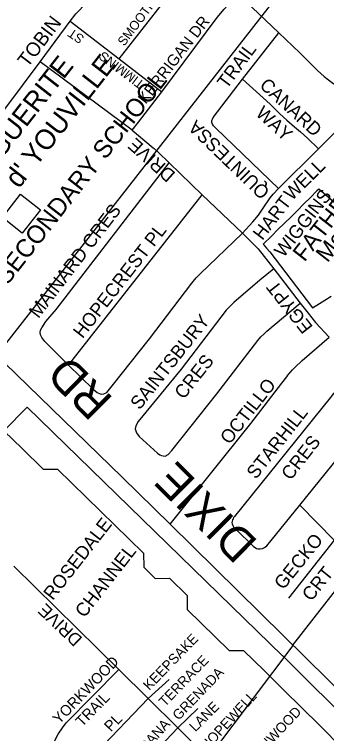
# Model space of a CAD drawing. Extents: x 586326 to 623965, y 4819854 to 4857850.
# Drawn here: x 598554 to 599021, y 4844329 to 4845406 of the extents above; entities that cross this region are included whole.
import ezdxf

# ---------------------------------------------------------------- set-up
doc = ezdxf.new("R2010")
doc.units = 0
for name, color, linetype in [('Lots_Concessions', 7, 'Continuous'), ('Major Rds and Hwys', 7, 'Continuous'), ('Major Rds Lbls', 7, 'Continuous'), ('Minor Rd Lbls', 7, 'Continuous'), ('Minor Rds', 7, 'Continuous'), ('Park Lbls', 7, 'Continuous'), ('Park Outlines', 7, 'Continuous'), ('Private Rd Lbls', 7, 'Continuous'), ('Private Rds', 7, 'Continuous'), ('Proposed Secondary Rds', 7, 'Continuous'), ('School Syms_Lbls', 7, 'Continuous'), ('Secondary Rds Lbls', 7, 'Continuous')]:
    doc.layers.add(name, color=color, linetype=linetype)

msp = doc.modelspace()

# ---------------------------------------------------------------- linework, layer by layer
at = {"layer": 'Lots_Concessions'}
for p, q in [((598527.6, 4844895.9), (599045.7, 4845560.1)), ((598970.2, 4844461.1), (599122.6, 4844658.3)), ((598554.4, 4843907), (598970.4, 4844460.9))]:
    msp.add_line(p, q, dxfattribs=at)
at = {"layer": 'Major Rds and Hwys'}
for points in [[(598786.6, 4844642.8), (598714.8, 4844712.8), (598538.9, 4844884.3)], [(599124.3, 4844309.6), (598786.6, 4844642.8)]]:
    msp.add_lwpolyline(points, dxfattribs=at)
at = {"layer": 'Minor Rds'}
for points in [[(598710.4, 4845339.6), (598778.9, 4845427.2), (598780.3, 4845430.7), (598780.6, 4845434.3), (598779.8, 4845437.2), (598778.6, 4845440.2), (598767, 4845452.6), (598727, 4845491.3)], [(598774, 4845290.3), (598856.7, 4845401.3), (598867.4, 4845414.1), (598878.4, 4845425.9), (598889.3, 4845435.8)], [(598636.9, 4845395.8), (598710.4, 4845339.6)], [(598894.9, 4845308.9), (598949.2, 4845378.5)], [(598710.4, 4845339.6), (598774, 4845290.3)], [(598730, 4845232.7), (598591.9, 4845335.3)], [(598948.8, 4845145.4), (598855, 4845235.7), (598851.6, 4845239.1), (598849.9, 4845241.6), (598849, 4845244.3), (598849, 4845247), (598849.7, 4845249.2), (598850.7, 4845251.9), (598894.9, 4845308.9)], [(598894.9, 4845308.9), (598936, 4845271.6), (598950.7, 4845257.1), (598960.9, 4845247.6), (598972.7, 4845237.6), (598981.8, 4845230.1), (598992, 4845220.5), (599008.5, 4845204.6)], [(598730, 4845232.7), (598739.2, 4845244.8), (598774, 4845290.3)], [(599008.5, 4845204.6), (599076.7, 4845273.3)], [(598730, 4845232.7), (598761, 4845206.4), (598762.5, 4845205.2), (598768.5, 4845199.7), (598785, 4845183.9)], [(598948.8, 4845145.4), (599008.5, 4845204.6)], [(598634.6, 4844880.5), (598602.9, 4844912.4), (598599.3, 4844916), (598594.4, 4844922.1), (598592.6, 4844926.1), (598592.2, 4844929.5), (598592.8, 4844933), (598594.4, 4844936.8), (598600.8, 4844946.1), (598615.9, 4844964.1), (598785, 4845183.9)], [(598785, 4845183.9), (598834.5, 4845135.7)], [(598894.6, 4845078.6), (598910.3, 4845095.2), (598918.8, 4845105.3), (598925.9, 4845115.7), (598936.3, 4845131.2), (598940.6, 4845137), (598948.8, 4845145.4)], [(598634.6, 4844880.5), (598834.5, 4845135.7)], [(598834.5, 4845135.7), (598894.6, 4845078.6)], [(598634.6, 4844880.5), (598671.2, 4844844.6), (598677.2, 4844840), (598681.9, 4844837.6), (598684.2, 4844837.2), (598687.2, 4844837.7), (598691.7, 4844839.7), (598699.8, 4844850), (598755.5, 4844920), (598819.1, 4845003.7), (598825.3, 4845011.7), (598831.3, 4845017.7), (598894.6, 4845078.6)], [(598894.6, 4845078.6), (598918.4, 4845055.1), (598941.5, 4845025.1)], [(598941.5, 4845025.1), (598920.5, 4845008.1), (598881.7, 4844974.7), (598870.4, 4844963.1), (598802.9, 4844874.9), (598738.8, 4844796.2), (598735.2, 4844789.9), (598734.3, 4844785.1), (598736, 4844779.4), (598740.2, 4844773.9), (598767.7, 4844749.1), (598771.2, 4844746.5), (598773.4, 4844745.3), (598776, 4844744.7), (598779, 4844744.6), (598783.6, 4844746.7), (598789.2, 4844752.9), (598856.5, 4844837.6), (598917.7, 4844917.8), (598922.1, 4844923.1), (598927, 4844927.7), (598931.4, 4844931.4), (598981.1, 4844973.7)], [(598941.5, 4845025.1), (598981.1, 4844973.7)], [(598981.1, 4844973.7), (598992.9, 4844958.6), (599004, 4844944.4), (599024.4, 4844922.6)], [(598786.6, 4844642.8), (598907.1, 4844793.2), (598953.5, 4844853.5), (598960.9, 4844863.4), (598962.8, 4844865.7), (598969.6, 4844873.6), (598972.9, 4844877.1), (598984.1, 4844887.9), (599024.4, 4844922.6)], [(599073.3, 4844876), (599035.3, 4844843), (599030.9, 4844838.3), (599025.9, 4844831.9), (598882.7, 4844654), (598881.5, 4844652.3), (598880.7, 4844650.7), (598879.9, 4844649), (598879.3, 4844647.1), (598879, 4844644.8), (598879.3, 4844642.9), (598880.3, 4844640.5), (598882.1, 4844637.8), (598884.7, 4844634.9), (598911.3, 4844609.2), (598914, 4844607.4), (598915.9, 4844606.2), (598917.7, 4844605.7), (598921.2, 4844605.5), (598924.7, 4844606.2), (598927.6, 4844607.8), (598931, 4844610.3), (598980.8, 4844671)], [(598980.8, 4844671), (599068.7, 4844780.5), (599070.7, 4844783.4), (599073.1, 4844786.1), (599074.7, 4844788.1), (599076.1, 4844790.1), (599078.1, 4844792.6), (599079.7, 4844794.2), (599083.3, 4844797.6), (599120.7, 4844830.8)], [(598980.8, 4844671), (599032.1, 4844618.5)], [(599032.1, 4844618.5), (598963.5, 4844531.8)]]:
    msp.add_lwpolyline(points, dxfattribs=at)
at = {"layer": 'Park Outlines'}
for points in [[(599124.1, 4845044.9), (599008.8, 4845144.1), (599006.2, 4845141.6), (598996.5, 4845131.9), (598986.8, 4845122.3), (598977.1, 4845112.6), (598967.4, 4845103), (598957.6, 4845093.3), (598947.9, 4845083.7), (598938.2, 4845074), (598925.9, 4845061.8), (598930.9, 4845056.2), (598935.7, 4845050.3), (598999.6, 4844966.8), (599010, 4844973.3), (599018, 4844978.3), (599027.4, 4844984.2)], [(599082.2, 4844318.6), (599066, 4844334.8), (598957, 4844443.1), (598954.8, 4844445.2), (598572.9, 4844818), (598538, 4844782.2), (598565.1, 4844755.7), (598596.8, 4844724.8), (598618, 4844725), (598746.8, 4844599.3), (598747.1, 4844578.1), (598764.2, 4844561.4), (598785.4, 4844561.6), (598811.9, 4844535.8), (598812.2, 4844514.6), (598875.1, 4844453.1), (598896.3, 4844453.4), (598927.6, 4844422.8), (598930.3, 4844420.2), (598935.7, 4844414.8), (598956.9, 4844393.8), (599010.3, 4844340.8), (599044.6, 4844306.7)]]:
    msp.add_lwpolyline(points, dxfattribs=at)
at = {"layer": 'Private Rds'}
for points in [[(598709.8, 4844424.7), (598552.8, 4844579.4)], [(598608.4, 4844259.4), (598610, 4844301.6), (598611.7, 4844311.5), (598615, 4844320.3), (598619.2, 4844328.2), (598625.5, 4844337.4), (598630.9, 4844344.9), (598709.8, 4844424.7)], [(598753.6, 4844381.3), (598709.8, 4844424.7)], [(598785, 4844409.7), (598753.6, 4844381.3)], [(598753.6, 4844381.3), (598676.4, 4844300.3), (598672.7, 4844294.4), (598671.8, 4844286.1), (598672.3, 4844265.2), (598667.5, 4844261), (598660.7, 4844259.4), (598608.4, 4844259.4)], [(598798, 4844337.4), (598753.6, 4844381.3)], [(598798, 4844337.4), (598827.9, 4844366.4)], [(598741.5, 4844265.3), (598742, 4844273.6), (598744.8, 4844281.1), (598798, 4844337.4)], [(598842.3, 4844292.4), (598798, 4844337.4)]]:
    msp.add_lwpolyline(points, dxfattribs=at)
at = {"layer": 'Proposed Secondary Rds'}
for points in [[(598636.9, 4845395.8), (598645.7, 4845406.9), (598727, 4845491.3)], [(598889.3, 4845435.8), (598949.2, 4845378.5)], [(598591.9, 4845335.3), (598636.9, 4845395.8)], [(598949.2, 4845378.5), (598980.6, 4845348.7), (598991, 4845338.3), (598999.2, 4845330), (599007.2, 4845322), (599016.8, 4845313.2), (599023.4, 4845308), (599028.1, 4845304.8), (599047.1, 4845291.8), (599076.7, 4845273.3)], [(598539.3, 4845264.3), (598591.9, 4845335.3)]]:
    msp.add_lwpolyline(points, dxfattribs=at)
at = {"layer": 'School Syms_Lbls'}
msp.add_lwpolyline([(598535.7, 4845101.7), (598562.9, 4845136.6), (598592.5, 4845113.5), (598565.3, 4845078.6)], close=True, dxfattribs=at)

# ---------------------------------------------------------------- texts
at = {"layer": 'Major Rds Lbls'}
msp.add_text('DIXIE       RD', height=49.998, rotation=135.3211, dxfattribs=at).set_placement((598919.6, 4844616.3))
at = {"layer": 'Minor Rd Lbls'}
for s, height, rotation, p in [('SMOOTH', 13.83, 53.2476, (598717.9, 4845357.7)), ('KERRIGAN DR', 16.975, 52.294, (598750.3, 4845270.7)), ('ST', 13.83, 145.8375, (598659.3, 4845372.6)), ('TIMMINS', 13.83, 142.8555, (598749.2, 4845304.5)), ('TRAIL', 20, 53.3539, (598871.4, 4845293.3)), ('CANARD', 20, 317.3662, (598919, 4845298.1)), ('WAY', 20, 317.3662, (598913.2, 4845256)), ('QUINTESSA', 20, 135.9359, (598936.9, 4845141.7)), ('DRIVE', 20, 138.2053, (598795.8, 4845168)), ('WELL', 20, 44.8705, (598968.7, 4845126.1)), ('HART', 20, 52.4339, (598924.5, 4845066.6)), ('MAINARD CRES', 20, 52.5201, (598589.5, 4844949.7)), ('HOPECREST PL', 20, 52.1363, (598655.5, 4844919.6)), ('EGYPT', 20, 128.2488, (599001.1, 4844938.1)), ('SAINTSBURY', 20, 51.5918, (598740.9, 4844812.6)), ('CRES', 20, 51.5918, (598806.9, 4844828.4)), ('OCTILLO ', 20, 51.9786, (598875.4, 4844760.8)), ('STARHILL', 20, 51.9152, (598914.9, 4844708.7)), ('CRES', 20, 51.9152, (598966.8, 4844707)), ('GECKO', 20, 51.1426, (598955.9, 4844543.1)), ('CRT', 20, 51.1426, (598997.6, 4844525.8))]:
    msp.add_text(s, height=height, rotation=rotation, dxfattribs=at).set_placement(p)
at = {"layer": 'Park Lbls'}
for s, p in [('WIGGINS', (598956.3, 4845040.7)), ('ROSEDALE', (598611, 4844527.4)), ('CHANNEL', (598658.3, 4844501.2))]:
    msp.add_text(s, height=19.99, rotation=52, dxfattribs=at).set_placement(p)
at = {"layer": 'Private Rd Lbls'}
for s, height, rotation, p in [('DRIVE', 19, 136.386, (598656.5, 4844471.5)), ('KEEPSAKE', 15, 45.9133, (598755.4, 4844392.6)), ('TERRACE', 15, 46.0298, (598778.9, 4844368.2)), ('YORKWOOD', 16.04, 45.9188, (598620.7, 4844342)), ('GRENADA', 15, 46.1213, (598799.3, 4844347.8)), ('TRAIL', 16.04, 45.639, (598654.9, 4844338)), ('HOPEWELL', 15, 47.1483, (598841.3, 4844301.9)), ('LANE', 15, 44.9621, (598824.2, 4844330.7)), ('RANCHWOOD', 15, 46.9399, (598891.3, 4844261.3)), ('PL', 16.2, 46.0834, (598697.9, 4844330.6)), ('TROPICANA', 15.3, 48.2125, (598708.2, 4844253.2))]:
    msp.add_text(s, height=height, rotation=rotation, dxfattribs=at).set_placement(p)
at = {"layer": 'School Syms_Lbls'}
for s, height, p in [('ST. MARGUERITE', 30, (598433.6, 4845060.1)), ("d' YOUVILLE", 30, (598560.4, 4845144.1)), ('SECONDARY SCHOOL ', 27, (598542.6, 4844999.1)), ('FATHER MICHAEL J.', 25, (598987.6, 4845034.3)), ('McGIVNEY ', 25, (599022.1, 4845033.1))]:
    msp.add_text(s, height=height, rotation=52, dxfattribs=at).set_placement(p)
at = {"layer": 'Secondary Rds Lbls'}
msp.add_text('TOBIN', height=20.96, rotation=52.814, dxfattribs=at).set_placement((598573.4, 4845325.4))

doc.saveas('drawing.dxf')
